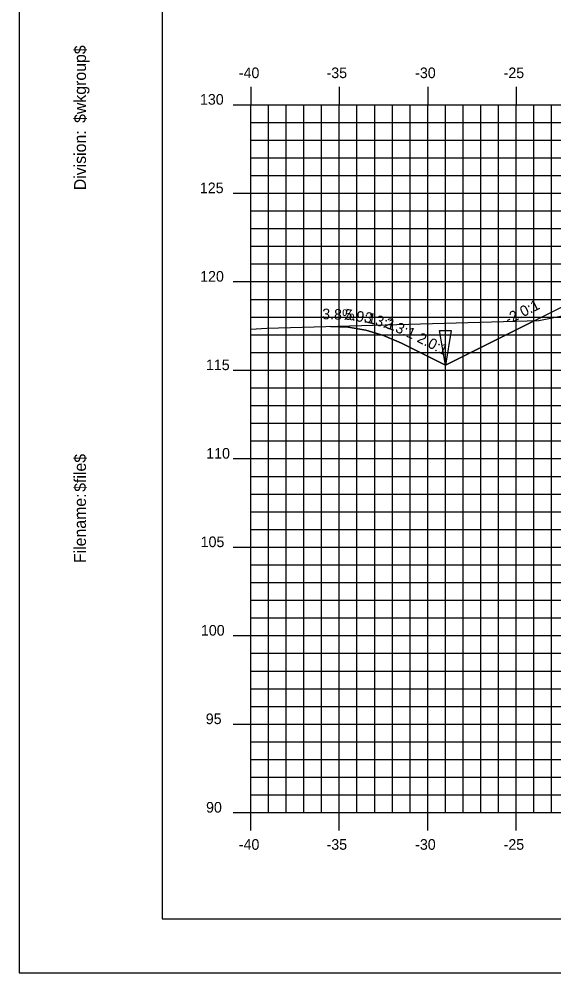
# Model space of a CAD drawing. Extents: x 850598 to 870284, y 366541 to 366651.
# Drawn here: x 860576.8 to 860607.1, y 366541.2 to 366595.1 of the extents above; entities that cross this region are included whole.
import ezdxf

# ---------------------------------------------------------------- set-up
doc = ezdxf.new("R2010")
doc.units = 0
for name, color, linetype in [('ANNOTATION', 7, 'Continuous'), ('BORDER', 7, 'Continuous'), ('D_Drainage_Ditch_Line', 7, 'Continuous'), ('D_Roadway_Centerline', 7, 'Continuous'), ('D_Roadway_SlopeLines', 7, 'Continuous'), ('H_V ANNOTATION', 7, 'Continuous'), ('MAJOR', 7, 'Continuous'), ('MINOR', 7, 'Continuous'), ('PLOT BOUNDARY', 7, 'Continuous'), ('S_Roadway_Centerline', 7, 'Continuous')]:
    doc.layers.add(name, color=color, linetype=linetype)

msp = doc.modelspace()

# ---------------------------------------------------------------- linework, layer by layer
at = {"layer": 'BORDER'}
for p, q in [((860584.942, 366649.225), (860584.942, 366544.225)), ((860584.942, 366544.225), (860744.942, 366544.225))]:
    msp.add_line(p, q, dxfattribs=at)
at = {"layer": 'D_Drainage_Ditch_Line'}
msp.add_line((860600.941, 366576.815), (860600.942, 366583.058), dxfattribs=at)
msp.add_lwpolyline([(860600.613, 366577.471), (860601.27, 366577.471), (860600.941, 366575.502)], close=True, dxfattribs=at)
at = {"layer": 'D_Roadway_Centerline'}
msp.add_lwpolyline([(860594.449, 366577.692), (860595.449, 366577.654), (860596.449, 366577.484), (860597.449, 366577.183), (860598.449, 366576.749), (860600.941, 366575.502), (860607.197, 366578.63), (860610.941, 366580.502), (860612.941, 366580.622), (860618.941, 366580.982), (860629.941, 366581.312), (860640.941, 366581.428), (860644.941, 366581.188), (860646.941, 366581.068), (860652.941, 366579.068), (860696.832, 366568.225), (860711.258, 366564.662), (860721.12, 366562.225), (860725.12, 366562.225)], dxfattribs=at)
at = {"layer": 'D_Roadway_SlopeLines'}
for points in [[(860610.941, 366580.502), (860600.941, 366575.502)], [(860600.941, 366575.502), (860598.449, 366576.749), (860597.449, 366577.183), (860596.449, 366577.484), (860595.449, 366577.654), (860594.449, 366577.692)]]:
    msp.add_lwpolyline(points, dxfattribs=at)
at = {"layer": 'MAJOR'}
for p, q in [((860589.941, 366591.227), (860589.941, 366590.225)), ((860589.941, 366591.227), (860589.941, 366590.225)), ((860594.941, 366591.227), (860594.941, 366590.225)), ((860594.941, 366591.227), (860594.941, 366590.225)), ((860599.941, 366591.227), (860599.941, 366590.225)), ((860599.941, 366591.227), (860599.941, 366590.225)), ((860604.941, 366591.227), (860604.941, 366590.225)), ((860604.941, 366591.227), (860604.941, 366590.225)), ((860588.939, 366590.225), (860589.941, 366590.225)), ((860588.939, 366590.225), (860589.941, 366590.225)), ((860589.941, 366590.225), (860729.941, 366590.225)), ((860589.941, 366550.225), (860589.941, 366590.225)), ((860589.941, 366550.225), (860589.941, 366590.225)), ((860589.941, 366590.225), (860729.941, 366590.225)), ((860589.941, 366590.225), (860729.941, 366590.225)), ((860589.941, 366550.225), (860589.941, 366590.225)), ((860589.941, 366550.225), (860589.941, 366590.225)), ((860589.941, 366590.225), (860729.941, 366590.225)), ((860594.941, 366550.225), (860594.941, 366590.225)), ((860594.941, 366550.225), (860594.941, 366590.225)), ((860599.941, 366550.225), (860599.941, 366590.225)), ((860599.941, 366550.225), (860599.941, 366590.225)), ((860604.941, 366550.225), (860604.941, 366590.225)), ((860604.941, 366550.225), (860604.941, 366590.225)), ((860588.939, 366585.225), (860589.941, 366585.225)), ((860588.939, 366585.225), (860589.941, 366585.225)), ((860589.941, 366585.225), (860729.941, 366585.225)), ((860589.941, 366585.225), (860729.941, 366585.225)), ((860588.939, 366580.225), (860589.941, 366580.225)), ((860588.939, 366580.225), (860589.941, 366580.225)), ((860589.941, 366580.225), (860729.941, 366580.225)), ((860589.941, 366580.225), (860729.941, 366580.225)), ((860588.939, 366575.225), (860589.941, 366575.225)), ((860588.939, 366575.225), (860589.941, 366575.225)), ((860589.941, 366575.225), (860729.941, 366575.225)), ((860589.941, 366575.225), (860729.941, 366575.225)), ((860588.939, 366570.225), (860589.941, 366570.225)), ((860588.939, 366570.225), (860589.941, 366570.225)), ((860589.941, 366570.225), (860729.941, 366570.225)), ((860589.941, 366570.225), (860729.941, 366570.225)), ((860588.939, 366565.225), (860589.941, 366565.225)), ((860588.939, 366565.225), (860589.941, 366565.225)), ((860589.941, 366565.225), (860729.941, 366565.225)), ((860589.941, 366565.225), (860729.941, 366565.225)), ((860588.939, 366560.225), (860589.941, 366560.225)), ((860588.939, 366560.225), (860589.941, 366560.225)), ((860589.941, 366560.225), (860729.941, 366560.225)), ((860589.941, 366560.225), (860729.941, 366560.225)), ((860588.939, 366555.225), (860589.941, 366555.225)), ((860588.939, 366555.225), (860589.941, 366555.225)), ((860589.941, 366555.225), (860729.941, 366555.225)), ((860589.941, 366555.225), (860729.941, 366555.225)), ((860588.939, 366550.225), (860589.941, 366550.225)), ((860588.939, 366550.225), (860589.941, 366550.225)), ((860589.941, 366550.225), (860729.941, 366550.225)), ((860589.941, 366550.225), (860729.941, 366550.225)), ((860589.941, 366549.223), (860589.941, 366550.225)), ((860589.941, 366550.225), (860729.941, 366550.225)), ((860589.941, 366550.225), (860729.941, 366550.225)), ((860589.941, 366549.223), (860589.941, 366550.225)), ((860594.941, 366549.223), (860594.941, 366550.225)), ((860594.941, 366549.223), (860594.941, 366550.225)), ((860599.941, 366549.223), (860599.941, 366550.225)), ((860599.941, 366549.223), (860599.941, 366550.225)), ((860604.941, 366549.223), (860604.941, 366550.225)), ((860604.941, 366549.223), (860604.941, 366550.225))]:
    msp.add_line(p, q, dxfattribs=at)
at = {"layer": 'MINOR'}
for p, q in [((860590.941, 366550.225), (860590.941, 366590.225)), ((860590.941, 366550.225), (860590.941, 366590.225)), ((860591.941, 366550.225), (860591.941, 366590.225)), ((860591.941, 366550.225), (860591.941, 366590.225)), ((860592.941, 366550.225), (860592.941, 366590.225)), ((860592.941, 366550.225), (860592.941, 366590.225)), ((860593.941, 366550.225), (860593.941, 366590.225)), ((860593.941, 366550.225), (860593.941, 366590.225)), ((860595.941, 366550.225), (860595.941, 366590.225)), ((860595.941, 366550.225), (860595.941, 366590.225)), ((860596.941, 366550.225), (860596.941, 366590.225)), ((860596.941, 366550.225), (860596.941, 366590.225)), ((860597.941, 366550.225), (860597.941, 366590.225)), ((860597.941, 366550.225), (860597.941, 366590.225)), ((860598.941, 366550.225), (860598.941, 366590.225)), ((860598.941, 366550.225), (860598.941, 366590.225)), ((860600.941, 366550.225), (860600.941, 366590.225)), ((860600.941, 366550.225), (860600.941, 366590.225)), ((860601.941, 366550.225), (860601.941, 366590.225)), ((860601.941, 366550.225), (860601.941, 366590.225)), ((860602.941, 366550.225), (860602.941, 366590.225)), ((860602.941, 366550.225), (860602.941, 366590.225)), ((860603.941, 366550.225), (860603.941, 366590.225)), ((860603.941, 366550.225), (860603.941, 366590.225)), ((860605.941, 366550.225), (860605.941, 366590.225)), ((860605.941, 366550.225), (860605.941, 366590.225)), ((860606.941, 366550.225), (860606.941, 366590.225)), ((860606.941, 366550.225), (860606.941, 366590.225)), ((860589.941, 366589.225), (860729.941, 366589.225)), ((860589.941, 366589.225), (860590.943, 366589.225)), ((860589.941, 366589.225), (860729.941, 366589.225)), ((860589.941, 366589.225), (860590.943, 366589.225)), ((860589.941, 366588.225), (860729.941, 366588.225)), ((860589.941, 366588.225), (860590.943, 366588.225)), ((860589.941, 366588.225), (860729.941, 366588.225)), ((860589.941, 366588.225), (860590.943, 366588.225)), ((860589.941, 366587.225), (860729.941, 366587.225)), ((860589.941, 366587.225), (860590.943, 366587.225)), ((860589.941, 366587.225), (860729.941, 366587.225)), ((860589.941, 366587.225), (860590.943, 366587.225)), ((860589.941, 366586.225), (860729.941, 366586.225)), ((860589.941, 366586.225), (860590.943, 366586.225)), ((860589.941, 366586.225), (860729.941, 366586.225)), ((860589.941, 366586.225), (860590.943, 366586.225)), ((860589.941, 366584.225), (860729.941, 366584.225)), ((860589.941, 366584.225), (860590.943, 366584.225)), ((860589.941, 366584.225), (860729.941, 366584.225)), ((860589.941, 366584.225), (860590.943, 366584.225)), ((860589.941, 366583.225), (860729.941, 366583.225)), ((860589.941, 366583.225), (860590.943, 366583.225)), ((860589.941, 366583.225), (860729.941, 366583.225)), ((860589.941, 366583.225), (860590.943, 366583.225)), ((860589.941, 366582.225), (860729.941, 366582.225)), ((860589.941, 366582.225), (860590.943, 366582.225)), ((860589.941, 366582.225), (860729.941, 366582.225)), ((860589.941, 366582.225), (860590.943, 366582.225)), ((860589.941, 366581.225), (860729.941, 366581.225)), ((860589.941, 366581.225), (860590.943, 366581.225)), ((860589.941, 366581.225), (860729.941, 366581.225)), ((860589.941, 366581.225), (860590.943, 366581.225)), ((860589.941, 366579.225), (860729.941, 366579.225)), ((860589.941, 366579.225), (860590.943, 366579.225)), ((860589.941, 366579.225), (860729.941, 366579.225)), ((860589.941, 366579.225), (860590.943, 366579.225)), ((860589.941, 366578.225), (860729.941, 366578.225)), ((860589.941, 366578.225), (860590.943, 366578.225)), ((860589.941, 366578.225), (860729.941, 366578.225)), ((860589.941, 366578.225), (860590.943, 366578.225)), ((860589.941, 366577.225), (860729.941, 366577.225)), ((860589.941, 366577.225), (860590.943, 366577.225)), ((860589.941, 366577.225), (860729.941, 366577.225)), ((860589.941, 366577.225), (860590.943, 366577.225)), ((860589.941, 366576.225), (860729.941, 366576.225)), ((860589.941, 366576.225), (860590.943, 366576.225)), ((860589.941, 366576.225), (860729.941, 366576.225)), ((860589.941, 366576.225), (860590.943, 366576.225)), ((860589.941, 366574.225), (860729.941, 366574.225)), ((860589.941, 366574.225), (860590.943, 366574.225)), ((860589.941, 366574.225), (860729.941, 366574.225)), ((860589.941, 366574.225), (860590.943, 366574.225)), ((860589.941, 366573.225), (860729.941, 366573.225)), ((860589.941, 366573.225), (860590.943, 366573.225)), ((860589.941, 366573.225), (860729.941, 366573.225)), ((860589.941, 366573.225), (860590.943, 366573.225)), ((860589.941, 366572.225), (860729.941, 366572.225)), ((860589.941, 366572.225), (860590.943, 366572.225)), ((860589.941, 366572.225), (860729.941, 366572.225)), ((860589.941, 366572.225), (860590.943, 366572.225)), ((860589.941, 366571.225), (860729.941, 366571.225)), ((860589.941, 366571.225), (860590.943, 366571.225)), ((860589.941, 366571.225), (860729.941, 366571.225)), ((860589.941, 366571.225), (860590.943, 366571.225)), ((860589.941, 366569.225), (860729.941, 366569.225)), ((860589.941, 366569.225), (860590.943, 366569.225)), ((860589.941, 366569.225), (860729.941, 366569.225)), ((860589.941, 366569.225), (860590.943, 366569.225)), ((860589.941, 366568.225), (860729.941, 366568.225)), ((860589.941, 366568.225), (860590.943, 366568.225)), ((860589.941, 366568.225), (860729.941, 366568.225)), ((860589.941, 366568.225), (860590.943, 366568.225)), ((860589.941, 366567.225), (860729.941, 366567.225)), ((860589.941, 366567.225), (860590.943, 366567.225)), ((860589.941, 366567.225), (860729.941, 366567.225)), ((860589.941, 366567.225), (860590.943, 366567.225)), ((860589.941, 366566.225), (860729.941, 366566.225)), ((860589.941, 366566.225), (860590.943, 366566.225)), ((860589.941, 366566.225), (860729.941, 366566.225)), ((860589.941, 366566.225), (860590.943, 366566.225)), ((860589.941, 366564.225), (860729.941, 366564.225)), ((860589.941, 366564.225), (860590.943, 366564.225)), ((860589.941, 366564.225), (860729.941, 366564.225)), ((860589.941, 366564.225), (860590.943, 366564.225)), ((860589.941, 366563.225), (860729.941, 366563.225)), ((860589.941, 366563.225), (860590.943, 366563.225)), ((860589.941, 366563.225), (860729.941, 366563.225)), ((860589.941, 366563.225), (860590.943, 366563.225)), ((860589.941, 366562.225), (860729.941, 366562.225)), ((860589.941, 366562.225), (860590.943, 366562.225)), ((860589.941, 366562.225), (860729.941, 366562.225)), ((860589.941, 366562.225), (860590.943, 366562.225)), ((860589.941, 366561.225), (860729.941, 366561.225)), ((860589.941, 366561.225), (860590.943, 366561.225)), ((860589.941, 366561.225), (860729.941, 366561.225)), ((860589.941, 366561.225), (860590.943, 366561.225)), ((860589.941, 366559.225), (860729.941, 366559.225)), ((860589.941, 366559.225), (860590.943, 366559.225)), ((860589.941, 366559.225), (860729.941, 366559.225)), ((860589.941, 366559.225), (860590.943, 366559.225)), ((860589.941, 366558.225), (860729.941, 366558.225)), ((860589.941, 366558.225), (860590.943, 366558.225)), ((860589.941, 366558.225), (860729.941, 366558.225)), ((860589.941, 366558.225), (860590.943, 366558.225)), ((860589.941, 366557.225), (860729.941, 366557.225)), ((860589.941, 366557.225), (860590.943, 366557.225)), ((860589.941, 366557.225), (860729.941, 366557.225)), ((860589.941, 366557.225), (860590.943, 366557.225)), ((860589.941, 366556.225), (860729.941, 366556.225)), ((860589.941, 366556.225), (860590.943, 366556.225)), ((860589.941, 366556.225), (860729.941, 366556.225)), ((860589.941, 366556.225), (860590.943, 366556.225)), ((860589.941, 366554.225), (860729.941, 366554.225)), ((860589.941, 366554.225), (860590.943, 366554.225)), ((860589.941, 366554.225), (860729.941, 366554.225)), ((860589.941, 366554.225), (860590.943, 366554.225)), ((860589.941, 366553.225), (860729.941, 366553.225)), ((860589.941, 366553.225), (860590.943, 366553.225)), ((860589.941, 366553.225), (860729.941, 366553.225)), ((860589.941, 366553.225), (860590.943, 366553.225)), ((860589.941, 366552.225), (860729.941, 366552.225)), ((860589.941, 366552.225), (860590.943, 366552.225)), ((860589.941, 366552.225), (860729.941, 366552.225)), ((860589.941, 366552.225), (860590.943, 366552.225)), ((860589.941, 366551.225), (860729.941, 366551.225)), ((860589.941, 366551.225), (860590.943, 366551.225)), ((860589.941, 366551.225), (860729.941, 366551.225)), ((860589.941, 366551.225), (860590.943, 366551.225))]:
    msp.add_line(p, q, dxfattribs=at)
at = {"layer": 'PLOT BOUNDARY'}
msp.add_lwpolyline([(860576.848, 366541.166), (860746.848, 366541.166), (860746.848, 366651.166), (860576.848, 366651.166)], close=True, dxfattribs=at)
at = {"layer": 'S_Roadway_Centerline'}
msp.add_lwpolyline([(860589.941, 366577.543), (860590.849, 366577.589), (860606.208, 366578.027), (860610.178, 366578.815), (860614.665, 366579.353), (860622.492, 366579.665), (860622.585, 366579.667), (860622.943, 366579.659), (860628.483, 366577.597), (860629.356, 366577.137), (860635.178, 366578.958), (860636.158, 366579.237), (860636.608, 366579.296), (860639.586, 366579.786), (860640.279, 366579.843), (860643.403, 366579.989), (860645.21, 366580.036), (860654.325, 366580.243)], dxfattribs=at)

# ---------------------------------------------------------------- texts
at = {"layer": 'ANNOTATION'}
for s, rotation, p in [('-2.0:1', 26.5651, (860604.497, 366577.798)), ('3.8%', 357.8516, (860593.965, 366578.11)), ('5.9:1', 350.3712, (860595.196, 366578.111)), ('3.3:1', 343.2066, (860596.293, 366577.976)), ('2.3:1', 336.5425, (860597.447, 366577.673)), ('2.0:1', 333.4349, (860599.289, 366576.847))]:
    msp.add_text(s, height=0.6, rotation=rotation, dxfattribs=at).set_placement(p)
at = {"layer": 'BORDER'}
for s, p in [('$wkgroup$', (860580.627, 366589.195)), ('Division:', (860580.627, 366585.391)), ('$file$', (860580.627, 366568.351)), ('Filename:', (860580.627, 366564.324))]:
    msp.add_text(s, height=0.6696, rotation=90, dxfattribs=at).set_placement(p)
at = {"layer": 'H_V ANNOTATION'}
for s, p in [('-40', (860589.267, 366591.725)), ('-35', (860594.222, 366591.725)), ('-30', (860599.23, 366591.725)), ('-25', (860604.227, 366591.725)), ('130', (860587.071, 366590.225)), ('125', (860587.066, 366585.225)), ('120', (860587.082, 366580.225)), ('115', (860587.409, 366575.225)), ('110', (860587.425, 366570.225)), ('105', (860587.109, 366565.225)), ('100', (860587.125, 366560.225)), ('95', (860587.398, 366555.225)), ('90', (860587.414, 366550.225)), ('-40', (860589.267, 366548.125)), ('-35', (860594.222, 366548.125)), ('-30', (860599.23, 366548.125)), ('-25', (860604.227, 366548.125))]:
    msp.add_text(s, height=0.6, dxfattribs=at).set_placement(p)

doc.saveas('drawing.dxf')
